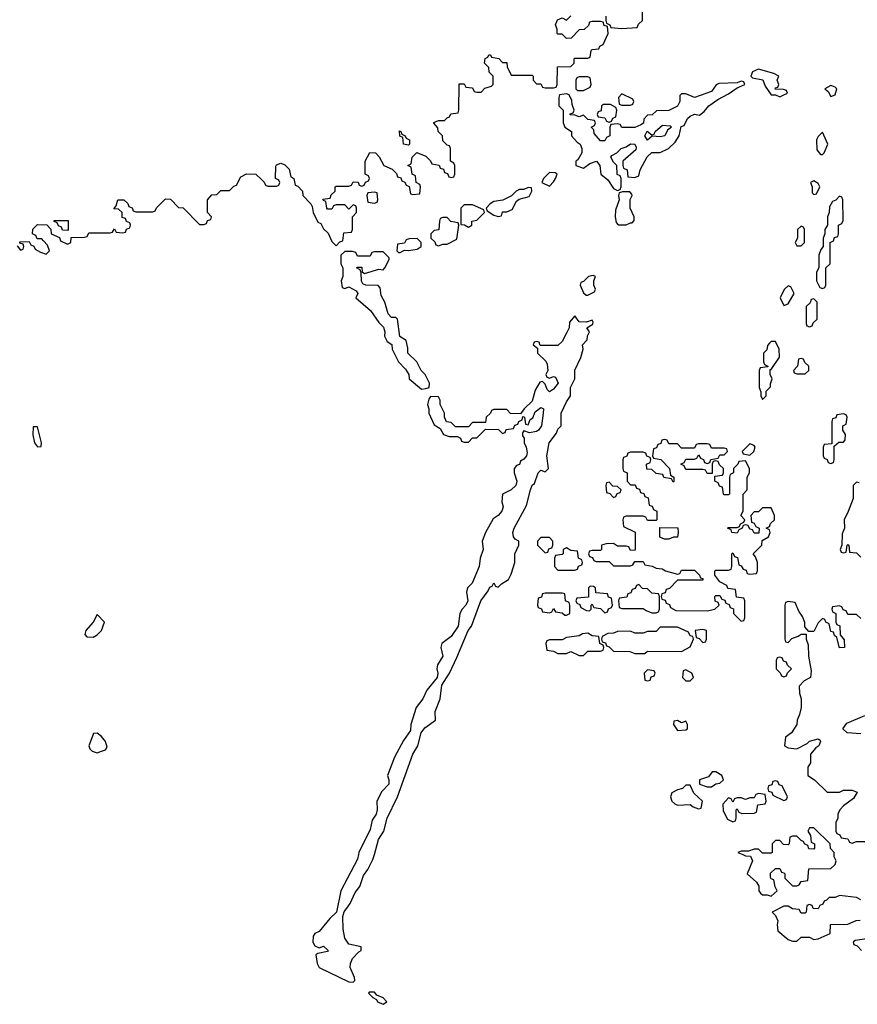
# Model space of a CAD drawing. Header units: inches. Extents: x 2701323 to 2964515, y 494916 to 722124.
# Tile 496 of 656: x 2878866 to 2882794, y 639298 to 643914. Entities that reach past the tile are written whole.
import ezdxf

# ---------------------------------------------------------------- set-up
doc = ezdxf.new("R2010")
doc.units = ezdxf.units.IN
doc.header["$MEASUREMENT"] = 0
for name, color, linetype in [('C8674', 7, 'Continuous'), ('C8683', 7, 'Continuous'), ('C8684', 7, 'Continuous')]:
    doc.layers.add(name, color=color, linetype=linetype)

msp = doc.modelspace()

# ---------------------------------------------------------------- linework, layer by layer
at = {"layer": 'C8674', "color": 2, "elevation": 2}
msp.add_lwpolyline([(2878854, 642854), (2878870, 642834), (2878882, 642838), (2878886, 642850), (2878882, 642862), (2878866, 642866), (2878867.3, 642872.7), (2878910, 642874), (2878918, 642858), (2878932.7, 642852.7), (2878938, 642838), (2878963.6, 642823.6), (2878990, 642814), (2879006, 642830), (2878996.4, 642856.4), (2878978, 642878), (2878970, 642886), (2878947.3, 642887.3), (2878942, 642902), (2878926, 642910), (2878928.4, 642931.6), (2878950, 642954), (2878992.7, 642952.7), (2879012.7, 642932.7), (2879014, 642910), (2879052.7, 642892.7), (2879058, 642878), (2879090, 642862), (2879106, 642870), (2879107.3, 642892.7), (2879170, 642894), (2879182, 642898), (2879190, 642914), (2879290, 642914), (2879302, 642918), (2879310, 642934), (2879318, 642918), (2879350, 642914), (2879362, 642918), (2879367.3, 642932.7), (2879382, 642938), (2879386, 642950), (2879382, 642962), (2879367.3, 642967.3), (2879362, 642982), (2879347.3, 642987.3), (2879346, 643010), (2879330, 643026), (2879307.3, 643027.3), (2879318, 643042), (2879326, 643070), (2879354, 643070), (2879372.7, 643052.7), (2879378, 643038), (2879392.7, 643032.7), (2879398, 643018), (2879410, 643014), (2879490, 643014), (2879502, 643018), (2879507.3, 643032.7), (2879550, 643074), (2879572.7, 643072.7), (2879610, 643034), (2879632.7, 643032.7), (2879710, 642954), (2879730, 642954), (2879742, 642958), (2879747.3, 642972.7), (2879762, 642978), (2879766, 642990), (2879746, 643010), (2879746, 643070), (2879767.3, 643092.7), (2879790, 643094), (2879810, 643114), (2879850, 643114), (2879870, 643134), (2879882, 643138), (2879903.1, 643176.9), (2879930, 643192), (2879974, 643190), (2880000, 643164.9)], dxfattribs=at)
for points in [[(2879090, 642926), (2879067.3, 642927.3), (2879062, 642942), (2879047.3, 642947.3), (2879042, 642962), (2879027.3, 642967.3), (2879027.3, 642972.7), (2879092.7, 642972.7), (2879094, 642930)], [(2878950, 642006), (2878930, 642006), (2878927.1, 641967.1), (2878936, 641930), (2878950, 641911.3), (2878967.3, 641912.7), (2878968.7, 641930)], [(2879230, 641126), (2879210.5, 641089.5), (2879176, 641050), (2879172, 641032), (2879181, 641021), (2879210, 641018.8), (2879230, 641030.8), (2879249.2, 641050), (2879264, 641090)], [(2879230, 640568.7), (2879212, 640568), (2879191, 640510), (2879195.3, 640495.3), (2879205.5, 640485.5), (2879230, 640477.3), (2879250, 640484), (2879269.2, 640490.8), (2879276, 640504), (2879269.2, 640530), (2879250, 640554)]]:
    msp.add_lwpolyline(points, close=True, dxfattribs=at)
at = {"layer": 'C8683', "color": 2, "elevation": 2}
for points in [[(2880454.1, 640000), (2880450, 639978), (2880371.3, 639830), (2880352, 639730), (2880319.8, 639700.2), (2880270, 639639), (2880250.8, 639629.2), (2880242.8, 639617.2), (2880241, 639590), (2880250, 639572), (2880270, 639562), (2880290, 639570.6), (2880312.2, 639550), (2880310, 639545.2), (2880263.6, 639536.4), (2880254, 639530), (2880261, 639490), (2880270.7, 639470.7), (2880410, 639402.8), (2880430, 639402), (2880438, 639410), (2880436.4, 639423.6), (2880416, 639470), (2880417.2, 639490), (2880427.2, 639512.8), (2880456, 639544), (2880468, 639550), (2880467.3, 639567.3), (2880410, 639579.3), (2880390, 639608.7), (2880382.7, 639650), (2880382, 639710), (2880388.4, 639731.6), (2880415.3, 639770), (2880438.6, 639821.4), (2880461.2, 639850), (2880478.6, 639901.4), (2880499, 639930), (2880522.7, 639977.3), (2880529.2, 640000)], [(2882256.5, 640000), (2882270, 639994), (2882292.7, 639992.7), (2882302, 639970), (2882278, 639910), (2882322, 639870), (2882331.6, 639851.6), (2882332, 639830), (2882339.6, 639819.6), (2882350, 639812), (2882371.3, 639811.3), (2882390, 639804.7), (2882418, 639830), (2882408.4, 639848.4), (2882402, 639882), (2882390, 639886), (2882387.3, 639892.7), (2882387.3, 639912.7), (2882410, 639934), (2882430, 639934), (2882438, 639918), (2882450, 639914), (2882454, 639910), (2882454, 639890), (2882490, 639854), (2882510, 639854), (2882522, 639858), (2882530, 639874), (2882562, 639878), (2882567.3, 639932.7), (2882670, 639934), (2882690, 639954), (2882695.3, 639970), (2882686, 639990), (2882686, 640000)], [(2882810, 639788), (2882790, 639798), (2882710, 639808), (2882690, 639798), (2882662, 639798), (2882650, 639786), (2882638, 639782), (2882632.7, 639767.3), (2882618, 639762), (2882610, 639746), (2882587.3, 639747.3), (2882582, 639762), (2882570, 639766), (2882558, 639762), (2882554, 639730), (2882550, 639726), (2882530, 639726), (2882522, 639742), (2882490, 639746), (2882470, 639758), (2882450, 639758), (2882394, 639730), (2882410, 639714), (2882422, 639690), (2882418, 639670), (2882422, 639642), (2882470, 639602), (2882490, 639594), (2882510, 639594), (2882530, 639612), (2882570, 639612), (2882590, 639602), (2882610, 639604.7), (2882666, 639630), (2882668, 639672), (2882750, 639674), (2882788.4, 639691.6), (2882807.3, 639692.7)], [(2882850, 639606), (2882783.6, 639596.4), (2882774, 639590), (2882778, 639578), (2882792.7, 639572.7), (2882814, 639550)]]:
    msp.add_lwpolyline(points, dxfattribs=at)
msp.add_lwpolyline([(2880530, 639355.3), (2880504.7, 639355.3), (2880502, 639350), (2880522, 639330), (2880539.8, 639319.8), (2880544.7, 639310), (2880570, 639298), (2880588, 639310), (2880570, 639328), (2880540.2, 639340.2)], close=True, dxfattribs=at)
at = {"layer": 'C8684', "color": 2, "elevation": 2}
for points in [[(2881614, 643930), (2881614, 643910), (2881618, 643898), (2881634, 643890), (2881638, 643878), (2881690, 643872), (2881762, 643878), (2881767.3, 643892.7), (2881786, 643910), (2881786, 643950)], [(2880000, 643164.9), (2880012.7, 643152.7), (2880018, 643138), (2880030, 643134), (2880070, 643134), (2880082, 643138), (2880086, 643150), (2880082, 643162), (2880066, 643170), (2880067.3, 643227.3), (2880070, 643234), (2880090, 643242), (2880110, 643234), (2880130, 643214), (2880138, 643178), (2880152, 643170), (2880158, 643138), (2880170, 643134), (2880192, 643110), (2880194, 643090), (2880231.3, 643051.3), (2880238, 643038), (2880242, 643010), (2880264.7, 642964.7), (2880278, 642958), (2880290, 642934), (2880312.7, 642912.7), (2880330, 642874), (2880350, 642854), (2880367.3, 642872.7), (2880382, 642878), (2880386, 642914), (2880422, 642918), (2880426, 642930), (2880426, 642990), (2880446, 643010), (2880446, 643030), (2880442, 643042), (2880430, 643046), (2880410, 643026), (2880390, 643046), (2880350, 643046), (2880338, 643042), (2880330, 643026), (2880310, 643026), (2880306, 643030), (2880302, 643062), (2880290, 643066), (2880288, 643072), (2880322, 643078), (2880327.3, 643092.7), (2880346, 643110), (2880346, 643130), (2880350, 643134), (2880410, 643134), (2880422, 643138), (2880430, 643154), (2880452.7, 643152.7), (2880458, 643138), (2880470, 643134), (2880482, 643138), (2880487.3, 643152.7), (2880502, 643158), (2880506, 643170), (2880502, 643182), (2880486, 643190), (2880486, 643250), (2880508.7, 643291.3), (2880534, 643290), (2880551.6, 643271.6), (2880574, 643230), (2880612.7, 643212.7), (2880632.7, 643192.7), (2880638, 643178), (2880652.7, 643172.7), (2880658, 643158), (2880672.7, 643152.7), (2880678, 643138), (2880692.7, 643132.7), (2880698, 643098), (2880710, 643094), (2880742, 643098), (2880746, 643130), (2880742, 643142), (2880726, 643150), (2880722, 643182), (2880706, 643190), (2880702, 643222), (2880686, 643230), (2880702, 643238), (2880706, 643270), (2880728, 643292), (2880770, 643274), (2880792.7, 643252.7), (2880798, 643238), (2880832.7, 643232.7), (2880838, 643218), (2880852.7, 643212.7), (2880858, 643198), (2880872.7, 643192.7), (2880878, 643178), (2880890, 643174), (2880902, 643178), (2880906, 643190), (2880906, 643230), (2880902, 643242), (2880886, 643250), (2880886, 643310), (2880882, 643322), (2880870, 643326), (2880850, 643346), (2880848, 643370), (2880828, 643390), (2880827.3, 643407.3), (2880808.4, 643428.4), (2880808.4, 643431.6), (2880830, 643442), (2880858, 643442), (2880870, 643454), (2880882, 643458), (2880887.3, 643472.7), (2880922, 643478), (2880926, 643490), (2880927.3, 643612.7), (2880950, 643614), (2880958, 643598), (2880990, 643594), (2880998, 643578), (2881010, 643574), (2881030, 643574), (2881047.3, 643592.7), (2881078, 643602), (2881086, 643610), (2881086, 643650), (2881067.3, 643667.3), (2881066, 643690), (2881046, 643710), (2881048.4, 643731.6), (2881062, 643738), (2881066, 643750), (2881074, 643750), (2881078, 643738), (2881112.7, 643732.7), (2881130, 643714), (2881150, 643714), (2881152.7, 643692.7), (2881170, 643654), (2881270, 643654), (2881274, 643650), (2881274, 643630), (2881290, 643614), (2881310, 643614), (2881318, 643598), (2881330, 643594), (2881370, 643594), (2881382, 643598), (2881386, 643610), (2881387.3, 643692.7), (2881450, 643694), (2881466, 643710), (2881466, 643730), (2881470, 643734), (2881530, 643734), (2881542, 643738), (2881546, 643770), (2881550, 643774), (2881582, 643778), (2881586, 643790), (2881602, 643798), (2881626, 643850), (2881622, 643882), (2881607.3, 643887.3), (2881602, 643902), (2881590, 643906), (2881550, 643906), (2881538, 643902), (2881532.7, 643887.3), (2881512.7, 643867.3), (2881490, 643866), (2881452.7, 643827.3), (2881430, 643826), (2881410, 643846), (2881390, 643846), (2881386, 643850), (2881386, 643870), (2881378, 643890), (2881387.3, 643912.7), (2881410, 643922), (2881430, 643912), (2881450, 643932)], [(2880529.2, 640000), (2880549.2, 640070), (2880573.2, 640110), (2880589.3, 640170), (2880638, 640270), (2880709.6, 640470.4), (2880732.7, 640510), (2880748.7, 640570), (2880765.4, 640594.6), (2880815.3, 640630), (2880814, 640670), (2880837.2, 640730), (2880845.6, 640794.4), (2880881.2, 640850), (2880916.5, 640923.5), (2880969.4, 641050.6), (2880984, 641070), (2881029.2, 641190), (2881063.1, 641236.9), (2881070, 641254), (2881082, 641258), (2881090, 641274), (2881098, 641258), (2881110, 641254), (2881126, 641270), (2881158, 641290), (2881170, 641314), (2881188, 641370), (2881188, 641410), (2881206, 641450), (2881206, 641470), (2881190, 641478), (2881182, 641490), (2881179, 641510), (2881185.2, 641530), (2881243.1, 641636.9), (2881261.2, 641710), (2881270, 641731.3), (2881280.4, 641739.6), (2881298, 641790), (2881310, 641802), (2881330, 641794), (2881346, 641810), (2881338, 641870), (2881349.3, 641930), (2881384, 641976), (2881390, 641994), (2881406, 642010), (2881406, 642070), (2881430, 642122), (2881448.7, 642150), (2881448.7, 642190), (2881468.7, 642230), (2881468.7, 642271.3), (2881498, 642330), (2881508, 642370), (2881506, 642390), (2881527.3, 642412.7), (2881528.4, 642431.6), (2881538, 642450), (2881526, 642470), (2881553.6, 642486.4), (2881555.3, 642495.3), (2881550, 642506), (2881523.6, 642496.4), (2881490, 642498), (2881470, 642526), (2881443.6, 642496.4), (2881442, 642470), (2881432, 642448), (2881410, 642406), (2881390, 642386), (2881306, 642386), (2881302, 642402), (2881290, 642406), (2881278, 642402), (2881274, 642390), (2881294, 642374), (2881294, 642350), (2881332.7, 642312.7), (2881339.6, 642299.6), (2881342, 642270), (2881334, 642250), (2881338, 642238), (2881350, 642234), (2881370, 642242), (2881378, 642238), (2881390.8, 642210), (2881370, 642182), (2881350, 642169), (2881340.2, 642180.2), (2881330, 642206), (2881318, 642218), (2881304.7, 642215.3), (2881283.6, 642176.4), (2881270, 642126), (2881232, 642090), (2881214, 642066), (2881168.4, 642068.4), (2881150, 642086), (2881090, 642086), (2881078, 642082), (2881074, 642070), (2881054, 642050), (2881050, 642026), (2880990, 642026), (2880970, 642006), (2880910, 642006), (2880890, 642026), (2880868, 642028), (2880858, 642050), (2880858, 642070), (2880838, 642110), (2880838, 642130), (2880830, 642146), (2880792.7, 642147.3), (2880785.4, 642134.6), (2880778, 642110), (2880784.7, 642090), (2880784.7, 642070), (2880810, 642014), (2880838, 641998), (2880854, 641970), (2880879.6, 641959.6), (2880919.6, 641959.6), (2880932.7, 641952.7), (2880938, 641938), (2880950, 641934), (2880970, 641934), (2880990, 641954), (2881010, 641954), (2881050, 641994), (2881112, 641992), (2881130, 641974), (2881142, 641978), (2881147.3, 641992.7), (2881182, 641998), (2881187.3, 642012.7), (2881202, 642018), (2881206, 642030), (2881222, 642038), (2881226, 642054), (2881234, 642050), (2881238, 642018), (2881250, 642014), (2881260.2, 642039.8), (2881272.1, 642047.9), (2881284, 642076), (2881310, 642096), (2881322, 642090), (2881321, 642070), (2881312.4, 642010), (2881299.1, 641990), (2881290, 641982.9), (2881256.4, 641976.4), (2881230, 641986), (2881223.6, 641976.4), (2881223.6, 641963.6), (2881231.6, 641951.6), (2881231, 641930), (2881241, 641910), (2881245.4, 641885.4), (2881242.8, 641870), (2881230, 641854), (2881215.3, 641844.7), (2881210, 641829), (2881196, 641824), (2881184.7, 641810), (2881184.7, 641790), (2881198, 641750), (2881192.7, 641730), (2881170, 641709.4), (2881130.8, 641689.2), (2881126.4, 641653.6), (2881133, 641630), (2881126.8, 641610), (2881110, 641589), (2881086.8, 641573.2), (2881050.5, 641509.5), (2881034.8, 641470), (2881038.8, 641430), (2881024.7, 641390), (2881021, 641350), (2880987.5, 641272.5), (2880966, 641250), (2880961, 641230), (2880966.8, 641190), (2880958.8, 641170), (2880941, 641150), (2880930.8, 641130), (2880922, 641070), (2880890, 641022), (2880846, 640990), (2880841, 640970), (2880851, 640930), (2880824.7, 640890), (2880822.8, 640870), (2880827.3, 640850), (2880824, 640830), (2880776, 640770), (2880756, 640730), (2880724.7, 640690), (2880701, 640610), (2880698, 640582), (2880665.2, 640534.8), (2880624.1, 640455.9), (2880590.7, 640370), (2880597.3, 640350), (2880597.3, 640330), (2880564.4, 640295.6), (2880540.7, 640250), (2880542, 640210), (2880537.3, 640190), (2880518.5, 640161.5), (2880510, 640118), (2880456, 640010), (2880454.1, 640000)], [(2882802, 641742), (2882790, 641746), (2882774, 641730), (2882774, 641670), (2882751.6, 641608.4), (2882732, 641570), (2882734, 641530), (2882723.6, 641503.6), (2882722, 641450), (2882714, 641430), (2882718, 641418), (2882730, 641414), (2882742, 641418), (2882746, 641450), (2882750, 641454), (2882754, 641450), (2882758, 641418), (2882790, 641414), (2882810, 641394)], [(2882810, 641106), (2882790, 641126), (2882750, 641126), (2882742, 641142), (2882727.3, 641147.3), (2882722, 641162), (2882710, 641166), (2882678, 641162), (2882674, 641150), (2882678, 641138), (2882694, 641130), (2882694, 641090), (2882698, 641078), (2882711.6, 641071.6), (2882714, 641030), (2882732.7, 641007.3), (2882734, 640970), (2882710, 640968.7), (2882698, 641018), (2882687.3, 641027.3), (2882682, 641042), (2882670, 641046), (2882662, 641082), (2882646, 641090), (2882642, 641102), (2882630, 641106), (2882610, 641086), (2882590, 641046), (2882566, 641046), (2882548, 641068), (2882547.3, 641087.3), (2882536.4, 641116.4), (2882520.4, 641140.4), (2882502, 641182), (2882470, 641186), (2882458, 641182), (2882454, 641170), (2882454, 641010), (2882458, 640998), (2882470, 640994), (2882487.3, 641012.7), (2882516.4, 641023.6), (2882530, 641034), (2882554, 641034), (2882554, 641010), (2882563.6, 640983.6), (2882564.7, 640930), (2882578, 640862), (2882574, 640830), (2882545.4, 640814.6), (2882522, 640790), (2882523.6, 640756.4), (2882531.3, 640730), (2882531.3, 640690), (2882523.6, 640656.4), (2882512, 640630), (2882510.9, 640609.1), (2882484.7, 640570), (2882458, 640550), (2882452, 640510), (2882470, 640501), (2882510, 640496), (2882559.3, 640520.7), (2882570, 640531.3), (2882610, 640542), (2882618, 640538), (2882622, 640530), (2882614, 640510), (2882599.6, 640500.4), (2882574, 640470), (2882574, 640430), (2882562, 640410), (2882562, 640370), (2882594, 640350), (2882652.7, 640292.7), (2882710, 640292), (2882730, 640302), (2882770, 640302), (2882792.7, 640292.7), (2882776.9, 640263.1), (2882730, 640228.7), (2882711.3, 640210), (2882702, 640190), (2882702, 640170), (2882694, 640150), (2882694, 640110), (2882698, 640098), (2882712.7, 640092.7), (2882718, 640078), (2882750, 640074), (2882758, 640058), (2882770, 640054), (2882790, 640062), (2882850, 640062)], [(2882810, 640566), (2882746, 640570), (2882726, 640590), (2882744.7, 640615.3), (2882830, 640652)], [(2882686, 640000), (2882686, 640010), (2882668.4, 640028.4), (2882666, 640050), (2882590, 640126), (2882570, 640126), (2882562, 640110), (2882574, 640090), (2882578, 640058), (2882594, 640050), (2882594, 640030), (2882590, 640026), (2882567.3, 640027.3), (2882562, 640042), (2882546, 640050), (2882542, 640062), (2882530, 640066), (2882510, 640086), (2882490, 640086), (2882478, 640082), (2882474, 640050), (2882470, 640046), (2882447.3, 640047.3), (2882430, 640066), (2882410, 640066), (2882394, 640050), (2882394, 640010), (2882390, 640006), (2882350, 640006), (2882330, 640026), (2882310, 640026), (2882283.6, 640016.4), (2882250, 640015.3), (2882234, 640010), (2882256.5, 640000)]]:
    msp.add_lwpolyline(points, dxfattribs=at)
for points in [[(2882330, 643682), (2882302, 643670), (2882294, 643650), (2882302, 643642), (2882351.3, 643631.3), (2882362, 643602), (2882390, 643562), (2882410, 643562), (2882430, 643552), (2882450, 643562), (2882466, 643570), (2882462, 643582), (2882447.3, 643587.3), (2882408, 643588), (2882410, 643594), (2882422, 643598), (2882426, 643610), (2882418, 643630), (2882426, 643650), (2882402, 643662)], [(2882250, 643626), (2882230, 643618), (2882144.7, 643615.3), (2882131.6, 643608.4), (2882110, 643578), (2882031.2, 643548.9), (2881990, 643566), (2881970, 643566), (2881962, 643558), (2881962, 643530), (2881950, 643508), (2881910, 643488), (2881852.7, 643487.3), (2881831.6, 643468.4), (2881810, 643466), (2881792.7, 643447.3), (2881791.6, 643428.4), (2881779.6, 643420.4), (2881751.3, 643408.7), (2881690, 643408), (2881682, 643422), (2881670, 643426), (2881638, 643422), (2881634, 643410), (2881634, 643370), (2881618, 643362), (2881610, 643346), (2881590, 643346), (2881560.4, 643380.4), (2881558, 643398), (2881546, 643410), (2881562, 643418), (2881566, 643430), (2881562, 643442), (2881530, 643446), (2881510, 643466), (2881490, 643458), (2881470, 643466), (2881447.3, 643467.3), (2881447.3, 643472.7), (2881462, 643478), (2881466, 643490), (2881456.4, 643516.4), (2881455.3, 643535.3), (2881442, 643562), (2881430, 643566), (2881398, 643562), (2881394, 643550), (2881394, 643510), (2881414, 643490), (2881414, 643430), (2881422, 643410), (2881454, 643390), (2881454, 643370), (2881479.6, 643339.6), (2881494, 643330), (2881502, 643310), (2881502, 643290), (2881483.6, 643256.4), (2881474, 643250), (2881474, 643230), (2881510, 643218), (2881540.2, 643239.8), (2881570.8, 643250.8), (2881586, 643230), (2881592, 643190), (2881623.6, 643163.6), (2881650, 643122), (2881670, 643114), (2881682, 643118), (2881686, 643130), (2881686, 643170), (2881682, 643182), (2881668.4, 643188.4), (2881666, 643230), (2881650, 643246), (2881638, 643270), (2881643.1, 643276.9), (2881666, 643290), (2881686, 643310), (2881710, 643318), (2881730, 643331.3), (2881750.9, 643330.9), (2881756.9, 643316.9), (2881756, 643304), (2881694, 643250), (2881694, 643230), (2881698, 643218), (2881714, 643210), (2881718, 643178), (2881750, 643174), (2881770, 643182), (2881775.3, 643210), (2881809.2, 643270.8), (2881830, 643291.3), (2881870, 643291.3), (2881908, 643310), (2881939.5, 643340.5), (2881959, 643370), (2881967.3, 643412.7), (2881982, 643418), (2881998, 643450), (2882010, 643462), (2882030, 643471), (2882053.2, 643466.8), (2882076.5, 643483.5), (2882098, 643510), (2882140.2, 643539.8), (2882190, 643566), (2882230, 643594), (2882266, 643610), (2882262, 643622)], [(2881530, 643646), (2881490, 643646), (2881478, 643642), (2881474, 643630), (2881474, 643590), (2881482, 643582), (2881510, 643582), (2881542, 643598), (2881546, 643610), (2881542, 643642)], [(2881690, 643566), (2881674, 643550), (2881678, 643518), (2881690, 643514), (2881730, 643514), (2881742, 643518), (2881746, 643530), (2881742, 643542)], [(2882670, 643606), (2882642, 643590), (2882658, 643578), (2882670, 643554), (2882690, 643562), (2882698, 643590), (2882690, 643598)], [(2881636.4, 643516.4), (2881603.6, 643516.4), (2881594, 643510), (2881592.7, 643487.3), (2881578, 643482), (2881574, 643470), (2881578, 643458), (2881610, 643454), (2881618, 643438), (2881630, 643434), (2881642, 643438), (2881647.3, 643452.7), (2881662, 643458), (2881666, 643490), (2881662, 643502)], [(2880690, 643326), (2880666, 643330), (2880662, 643362), (2880648.4, 643368.4), (2880647.3, 643392.7), (2880654, 643390), (2880658, 643378), (2880674, 643370), (2880678, 643358), (2880694, 643350), (2880694, 643330)], [(2881870, 643365.2), (2881832, 643368), (2881810, 643348.7), (2881798, 643370), (2881808, 643392), (2881830, 643374), (2881842, 643378), (2881846, 643390), (2881881.2, 643418.8), (2881916.9, 643416.9), (2881922, 643410), (2881903.5, 643396.5), (2881890.6, 643369.4)], [(2882630, 643386), (2882610, 643366), (2882602, 643350), (2882603.6, 643303.6), (2882622, 643282), (2882630, 643282), (2882638, 643290), (2882655.3, 643330)], [(2881350, 643198), (2881322, 643170), (2881314, 643150), (2881350, 643134), (2881370, 643154), (2881378, 643170), (2881386, 643190), (2881376.4, 643196.4)], [(2882590, 643158), (2882574, 643150), (2882582, 643130), (2882582, 643102), (2882590, 643094), (2882602, 643098), (2882618, 643130), (2882610, 643146)], [(2880530, 643106), (2880498, 643102), (2880494, 643090), (2880498, 643058), (2880530, 643054), (2880542, 643058), (2880546, 643070), (2880542, 643102)], [(2881250, 643128), (2881230, 643118), (2881210, 643118), (2881194, 643110), (2881172, 643088), (2881131.6, 643068.4), (2881090, 643062), (2881072, 643050), (2881054, 643030), (2881058, 643018), (2881090, 642998), (2881110, 642992), (2881126, 642994), (2881130, 643014), (2881150, 643014), (2881175.3, 643024.7), (2881196.4, 643063.6), (2881208, 643072), (2881255.3, 643084.7), (2881268, 643110), (2881266, 643126)], [(2881727.3, 643107.3), (2881692.7, 643107.3), (2881678, 643102), (2881674, 643090), (2881678, 643070), (2881659.6, 643020.4), (2881658, 642990), (2881663.6, 642963.6), (2881672.7, 642952.7), (2881690, 642952), (2881710, 642952), (2881730, 642962), (2881738, 642962), (2881747.3, 642972.7), (2881748, 642990), (2881728.7, 643030), (2881728.7, 643071.3), (2881738, 643090), (2881736.4, 643096.4)], [(2882710, 643086), (2882692.7, 643067.3), (2882678, 643062), (2882663.6, 643036.4), (2882662, 643010), (2882654, 642990), (2882654, 642950), (2882642, 642930), (2882642, 642910), (2882634, 642890), (2882634, 642850), (2882623.6, 642836.4), (2882614, 642810), (2882614, 642750), (2882602, 642730), (2882602, 642690), (2882618, 642658), (2882630, 642654), (2882642, 642658), (2882646, 642670), (2882646, 642750), (2882666, 642770), (2882666, 642870), (2882682, 642878), (2882687.3, 642892.7), (2882702, 642898), (2882706, 642910), (2882706, 642950), (2882722, 642958), (2882727.3, 642972.7), (2882726, 643070), (2882722, 643082)], [(2880990, 643046), (2880950, 643046), (2880934, 643030), (2880934, 642954), (2880952, 642952), (2880970, 642942), (2880986, 642950), (2880986, 642970), (2881010, 642974), (2881046, 643010), (2881042, 643022)], [(2880870, 642986), (2880850, 642986), (2880838, 642982), (2880834, 642970), (2880831.6, 642928.4), (2880810, 642926), (2880794, 642910), (2880794, 642890), (2880812.7, 642872.7), (2880818, 642858), (2880830, 642854), (2880850, 642862), (2880870, 642862), (2880915.3, 642884.7), (2880926, 642950), (2880922, 642962), (2880888.4, 642968.4)], [(2882530, 642946), (2882514, 642930), (2882514, 642890), (2882502, 642870), (2882510, 642854), (2882530, 642854), (2882546, 642870), (2882546, 642930), (2882542, 642942)], [(2880730, 642888), (2880692.7, 642887.3), (2880678, 642882), (2880670, 642866), (2880638, 642862), (2880634, 642830), (2880642, 642822), (2880650, 642822), (2880670, 642834), (2880690, 642832), (2880730, 642838), (2880748, 642850), (2880748, 642870)], [(2880390, 642828), (2880372, 642810), (2880372, 642770), (2880382, 642750), (2880382, 642710), (2880374, 642690), (2880378, 642658), (2880390, 642654), (2880410, 642662), (2880443.6, 642643.6), (2880451.3, 642630), (2880442, 642610), (2880511.2, 642551.1), (2880550, 642494), (2880572, 642472), (2880578, 642450), (2880576, 642430), (2880590, 642404.7), (2880611.3, 642391.3), (2880612, 642370), (2880642, 642310), (2880676, 642276), (2880691.3, 642251.3), (2880692, 642230), (2880750, 642182), (2880770, 642184.7), (2880786, 642190), (2880788, 642210), (2880768, 642250), (2880748, 642270), (2880728, 642310), (2880686, 642350), (2880686, 642374), (2880678, 642410), (2880648.4, 642428.4), (2880638, 642510), (2880630, 642518), (2880610, 642518), (2880594.6, 642534.6), (2880578, 642590), (2880560.4, 642620.4), (2880556.4, 642656.4), (2880547.3, 642667.3), (2880490, 642668.7), (2880475.3, 642675.3), (2880468.4, 642688.4), (2880467.3, 642727.3), (2880462, 642742), (2880446, 642750), (2880450, 642754), (2880470, 642754), (2880472.7, 642732.7), (2880483.6, 642723.6), (2880550, 642744.7), (2880570, 642742), (2880578, 642750), (2880598, 642790), (2880598, 642798), (2880570, 642826), (2880530, 642826), (2880518, 642822), (2880510, 642806), (2880450, 642806), (2880442, 642822), (2880427.3, 642827.3)], [(2881555.3, 642715.3), (2881534, 642710), (2881510, 642686), (2881498, 642682), (2881494, 642670), (2881510, 642634), (2881522, 642622), (2881530, 642622), (2881562, 642638), (2881566, 642650), (2881558, 642670), (2881558, 642690), (2881566, 642710)], [(2882470, 642666), (2882451.6, 642648.4), (2882432, 642610), (2882450, 642574), (2882470, 642582), (2882498, 642630), (2882482, 642662)], [(2882590, 642606), (2882578, 642602), (2882572.7, 642587.3), (2882554, 642570), (2882554, 642490), (2882558, 642478), (2882570, 642474), (2882582, 642478), (2882587.3, 642492.7), (2882606, 642510), (2882606, 642590)], [(2882410, 642406), (2882390, 642406), (2882382, 642398), (2882372.7, 642387.3), (2882370, 642366), (2882354, 642350), (2882354, 642310), (2882358, 642298), (2882374, 642290), (2882374, 642286), (2882338, 642282), (2882334, 642270), (2882334, 642190), (2882342, 642170), (2882342, 642150), (2882350, 642134), (2882366, 642150), (2882367.3, 642172.7), (2882387.3, 642192.7), (2882387.3, 642207.3), (2882395.3, 642230), (2882386, 642250), (2882386, 642274), (2882390, 642274), (2882428.4, 642331.6), (2882428, 642370)], [(2882530, 642326), (2882518, 642322), (2882514, 642290), (2882494, 642270), (2882498, 642258), (2882510, 642254), (2882550, 642254), (2882566, 642270), (2882566, 642290), (2882547.3, 642307.3), (2882542, 642322)], [(2882730, 642066), (2882698, 642062), (2882692.7, 642047.3), (2882678, 642042), (2882674, 642030), (2882674, 641926), (2882638, 641922), (2882634, 641910), (2882634, 641870), (2882638, 641858), (2882652.7, 641852.7), (2882658, 641838), (2882670, 641834), (2882682, 641838), (2882686, 641850), (2882686, 641914), (2882707.3, 641932.7), (2882730, 641934), (2882736.4, 641943.6), (2882738, 641970), (2882726, 641990), (2882726, 642010), (2882742, 642018), (2882746, 642050), (2882742, 642062)], [(2881890, 641946), (2881878, 641942), (2881872.7, 641927.3), (2881858, 641922), (2881852.7, 641907.3), (2881838, 641902), (2881834, 641870), (2881838, 641858), (2881872.7, 641852.7), (2881914, 641810), (2881918, 641778), (2881934, 641770), (2881934, 641750), (2881930, 641746), (2881922, 641762), (2881887.3, 641767.3), (2881882, 641782), (2881850, 641786), (2881830, 641806), (2881807.3, 641807.3), (2881806, 641830), (2881822, 641838), (2881826, 641850), (2881822, 641862), (2881807.3, 641867.3), (2881802, 641882), (2881790, 641886), (2881730, 641886), (2881718, 641882), (2881712.7, 641867.3), (2881698, 641862), (2881694, 641850), (2881694, 641810), (2881698, 641798), (2881714, 641790), (2881714, 641750), (2881730, 641734), (2881752.7, 641732.7), (2881758, 641718), (2881772.7, 641712.7), (2881778, 641698), (2881792.7, 641692.7), (2881798, 641678), (2881812.7, 641672.7), (2881818, 641638), (2881832.7, 641632.7), (2881838, 641618), (2881854, 641610), (2881854, 641570), (2881850, 641566), (2881810, 641566), (2881802, 641582), (2881790, 641586), (2881710, 641586), (2881698, 641582), (2881694, 641570), (2881698, 641538), (2881751.6, 641511.6), (2881752.7, 641427.3), (2881730, 641426), (2881722, 641442), (2881710, 641446), (2881670, 641446), (2881650, 641458), (2881616.4, 641456.4), (2881594, 641450), (2881594, 641430), (2881590, 641426), (2881550, 641426), (2881538, 641422), (2881534, 641410), (2881538, 641398), (2881552.7, 641392.7), (2881558, 641378), (2881570, 641374), (2881630, 641374), (2881650, 641354), (2881730, 641354), (2881742, 641358), (2881750, 641374), (2881790, 641374), (2881798, 641358), (2881831.6, 641351.6), (2881850, 641342), (2881879.6, 641339.6), (2881894, 641330), (2881950, 641314), (2881962, 641318), (2881970, 641334), (2882030, 641334), (2882054, 641310), (2882058, 641298), (2882070, 641294), (2882070, 641286), (2881950, 641286), (2881912.7, 641247.3), (2881898, 641242), (2881892.7, 641227.3), (2881878, 641222), (2881874, 641210), (2881878, 641198), (2881892.7, 641192.7), (2881898, 641178), (2881912.7, 641172.7), (2881918, 641158), (2881943.6, 641143.6), (2882090, 641142), (2882126, 641150), (2882146, 641170), (2882142, 641182), (2882127.3, 641187.3), (2882126, 641210), (2882130, 641214), (2882150, 641214), (2882158, 641198), (2882172.7, 641192.7), (2882178, 641178), (2882192.7, 641172.7), (2882198, 641158), (2882212.7, 641152.7), (2882214, 641130), (2882250, 641094), (2882262, 641098), (2882266, 641110), (2882266, 641190), (2882262, 641202), (2882227.3, 641207.3), (2882222, 641242), (2882187.3, 641247.3), (2882182, 641262), (2882150, 641278), (2882126, 641310), (2882126, 641330), (2882130, 641334), (2882190, 641334), (2882202, 641338), (2882206, 641350), (2882206, 641410), (2882210, 641414), (2882218, 641398), (2882232.7, 641392.7), (2882238, 641358), (2882250, 641354), (2882258, 641338), (2882272.7, 641332.7), (2882278, 641318), (2882290, 641314), (2882322, 641318), (2882326, 641330), (2882326, 641370), (2882316.4, 641396.4), (2882306, 641410), (2882346, 641450), (2882348, 641472), (2882378, 641490), (2882386, 641510), (2882382, 641522), (2882366, 641530), (2882382, 641538), (2882387.3, 641552.7), (2882406, 641570), (2882406, 641590), (2882390, 641626), (2882350, 641626), (2882330, 641606), (2882310, 641606), (2882294, 641590), (2882298, 641558), (2882310, 641554), (2882318, 641538), (2882334, 641530), (2882332.7, 641507.3), (2882310, 641506), (2882302, 641522), (2882290, 641526), (2882282, 641542), (2882270, 641546), (2882258, 641542), (2882254, 641530), (2882238, 641522), (2882230, 641506), (2882206, 641510), (2882202, 641522), (2882186, 641530), (2882190, 641534), (2882230, 641534), (2882242, 641538), (2882246, 641550), (2882262, 641558), (2882266, 641570), (2882248, 641590), (2882258, 641610), (2882258, 641690), (2882278, 641710), (2882278, 641770), (2882288, 641790), (2882288, 641810), (2882270, 641846), (2882238, 641842), (2882234, 641830), (2882214, 641810), (2882214, 641790), (2882198, 641782), (2882194, 641770), (2882194, 641690), (2882190, 641686), (2882170, 641686), (2882166, 641690), (2882162, 641722), (2882147.3, 641727.3), (2882142, 641742), (2882126, 641750), (2882126, 641774), (2882162, 641778), (2882166, 641790), (2882166, 641810), (2882147.3, 641827.3), (2882142, 641842), (2882130, 641846), (2882118, 641842), (2882114, 641830), (2882114, 641786), (2882090, 641786), (2882082, 641802), (2882070, 641806), (2881990, 641806), (2881982, 641822), (2881966, 641830), (2881982, 641838), (2881990, 641854), (2882030, 641854), (2882042, 641858), (2882050, 641874), (2882058, 641858), (2882072.7, 641852.7), (2882078, 641838), (2882090, 641834), (2882102, 641838), (2882107.3, 641852.7), (2882142, 641858), (2882150, 641874), (2882170, 641874), (2882186, 641890), (2882182, 641902), (2882170, 641906), (2882110, 641906), (2882102, 641922), (2882090, 641926), (2882050, 641926), (2882038, 641922), (2882030, 641906), (2881970, 641906), (2881950, 641926), (2881910, 641926), (2881902, 641942)], [(2882290, 641926), (2882254, 641890), (2882258, 641878), (2882290, 641872), (2882308, 641890), (2882315.3, 641910), (2882310, 641918)], [(2881630, 641746), (2881618, 641742), (2881614, 641730), (2881618, 641698), (2881632.7, 641692.7), (2881650, 641674), (2881662, 641678), (2881667.3, 641692.7), (2881682, 641698), (2881686, 641710), (2881670, 641726), (2881647.3, 641727.3)], [(2881890, 641478), (2881867.3, 641487.3), (2881867.3, 641532.7), (2881951.6, 641531.6), (2881954, 641510), (2881950, 641488), (2881932.7, 641487.3), (2881910, 641478)], [(2881350, 641486), (2881310, 641486), (2881294, 641470), (2881294, 641450), (2881330, 641414), (2881342, 641418), (2881347.3, 641432.7), (2881362, 641438), (2881366, 641450), (2881366, 641470)], [(2881430, 641438), (2881414, 641430), (2881414, 641410), (2881410, 641406), (2881378, 641402), (2881374, 641390), (2881374, 641350), (2881390, 641334), (2881470, 641334), (2881482, 641338), (2881487.3, 641352.7), (2881502, 641358), (2881506, 641370), (2881502, 641382), (2881486, 641390), (2881482, 641422), (2881450, 641426)], [(2881542, 641258), (2881534, 641250), (2881532.7, 641207.3), (2881478, 641202), (2881474, 641190), (2881478, 641178), (2881492.7, 641172.7), (2881498, 641158), (2881523.6, 641143.6), (2881538, 641142), (2881546, 641150), (2881546, 641170), (2881550, 641174), (2881558, 641158), (2881590, 641154), (2881610, 641134), (2881622, 641138), (2881627.3, 641152.7), (2881642, 641158), (2881646, 641170), (2881642, 641202), (2881627.3, 641207.3), (2881622, 641222), (2881567.3, 641227.3), (2881566, 641250), (2881556.4, 641256.4)], [(2881770, 641266), (2881758, 641262), (2881752.7, 641247.3), (2881738, 641242), (2881732.7, 641227.3), (2881718, 641222), (2881712.7, 641207.3), (2881678, 641202), (2881674, 641190), (2881678, 641158), (2881690, 641154), (2881790, 641154), (2881803.6, 641143.6), (2881830, 641134), (2881850, 641134), (2881862, 641138), (2881866, 641150), (2881866, 641210), (2881862, 641222), (2881830, 641226), (2881810, 641246), (2881787.3, 641247.3)], [(2881410, 641226), (2881330, 641226), (2881318, 641222), (2881312.7, 641207.3), (2881298, 641202), (2881294, 641170), (2881298, 641158), (2881312.7, 641152.7), (2881318, 641138), (2881350, 641134), (2881362, 641138), (2881370, 641154), (2881378, 641138), (2881410, 641134), (2881422, 641122), (2881430, 641122), (2881446, 641130), (2881446, 641170), (2881442, 641182), (2881426, 641190), (2881422, 641222)], [(2881530, 641038), (2881505.4, 641034.6), (2881490, 641026), (2881430, 641018), (2881410, 641006), (2881350, 641006), (2881338, 641002), (2881334, 640990), (2881338, 640958), (2881370, 640954), (2881390, 640942), (2881430, 640942), (2881450, 640952), (2881490, 640934), (2881510, 640934), (2881530, 640954), (2881590, 640954), (2881602, 640958), (2881606, 640970), (2881602, 640982), (2881586, 640990), (2881582, 641022), (2881550, 641026)], [(2881950, 641066), (2881870, 641066), (2881850, 641046), (2881810, 641046), (2881790, 641038), (2881750, 641038), (2881730, 641048), (2881670, 641046), (2881650, 641038), (2881623.6, 641036.4), (2881598, 641022), (2881594, 641010), (2881598, 640998), (2881612.7, 640992.7), (2881618, 640978), (2881630, 640974), (2881650, 640954), (2881727.3, 640952.7), (2881750, 640942), (2881790, 640942), (2881798, 640942), (2881810, 640954), (2881970, 640952), (2882010, 640974), (2882026, 641010), (2882022, 641022), (2882010, 641026), (2882002, 641042)], [(2882070, 641055.3), (2882034, 641050), (2882038, 641018), (2882052.7, 641012.7), (2882070, 640994), (2882082, 640998), (2882086, 641010), (2882086, 641050)], [(2882430, 640926), (2882418, 640922), (2882414, 640910), (2882414, 640870), (2882432.7, 640852.7), (2882438, 640838), (2882450, 640834), (2882462, 640838), (2882467.3, 640852.7), (2882486, 640870), (2882467.3, 640887.3), (2882462, 640902), (2882447.3, 640907.3), (2882442, 640922)], [(2881810, 640866), (2881794, 640850), (2881798, 640818), (2881810, 640814), (2881822, 640818), (2881827.3, 640832.7), (2881842, 640838), (2881846, 640850), (2881842, 640862)], [(2881990, 640866), (2881978, 640862), (2881974, 640830), (2881990, 640814), (2882010, 640814), (2882026, 640830), (2882018, 640850)], [(2881950, 640628), (2881934, 640626), (2881932, 640610), (2881950, 640582), (2881990, 640584.7), (2881998, 640590), (2881998, 640610), (2881990, 640626), (2881970, 640618)], [(2882130, 640388), (2882112.7, 640387.3), (2882096, 640364), (2882054, 640350), (2882054, 640330), (2882090, 640318), (2882110, 640318), (2882130, 640332), (2882150, 640334), (2882166, 640350), (2882158, 640370)], [(2882410, 640346), (2882398, 640342), (2882392.7, 640327.3), (2882378, 640322), (2882374, 640310), (2882378, 640298), (2882392.7, 640292.7), (2882398, 640278), (2882450, 640254), (2882462, 640258), (2882466, 640270), (2882442, 640322), (2882427.3, 640327.3), (2882422, 640342)], [(2882010, 640326), (2881990, 640326), (2881974, 640310), (2881950, 640304), (2881924.7, 640290), (2881918, 640270), (2881924.7, 640250), (2881938, 640238), (2881950, 640231), (2882010, 640234), (2882023.6, 640223.6), (2882050, 640214), (2882062, 640218), (2882068, 640250), (2882027.3, 640287.3)], [(2882330, 640286), (2882318, 640282), (2882310, 640266), (2882290, 640266), (2882270, 640258), (2882250, 640266), (2882230, 640266), (2882218, 640262), (2882210, 640246), (2882202, 640262), (2882190, 640266), (2882163.6, 640236.4), (2882165.4, 640205.4), (2882185.4, 640165.4), (2882210, 640154), (2882222, 640158), (2882226, 640170), (2882226, 640210), (2882230, 640214), (2882238, 640198), (2882252.7, 640192.7), (2882310, 640194), (2882322, 640198), (2882327.3, 640232.7), (2882362, 640238), (2882366, 640250), (2882362, 640282)]]:
    msp.add_lwpolyline(points, close=True, dxfattribs=at)

doc.saveas('drawing.dxf')
